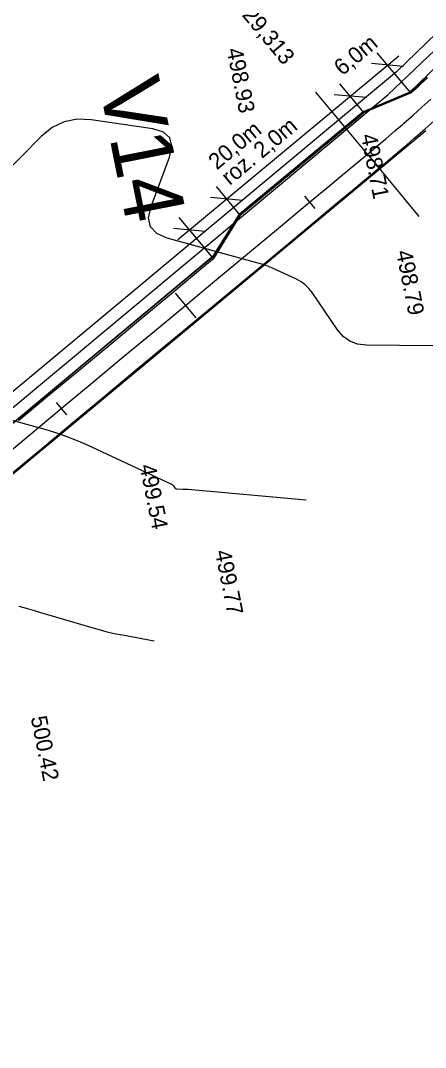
# Model space of a CAD drawing. Extents: x -636600 to -628587, y -1090963 to -1085869.
# Drawn here: x -629581.8 to -629531.6, y -1090525.3 to -1090398 of the extents above; entities that cross this region are included whole.
import ezdxf

# ---------------------------------------------------------------- set-up
doc = ezdxf.new("R2010")
doc.units = 0
for name, color, linetype in [('01_PARCELY_NÁVRH_PC', 7, 'Continuous'), ('03_PC_OBJEKTY_NÁVRH', 7, 'Continuous'), ('06_ÚSES_IP_NAVRH', 7, 'Continuous'), ('Ex_Major Contours', 7, 'Continuous'), ('Ex_Minor Contours', 7, 'Continuous'), ('HEKTOMETRY100', 7, 'Continuous'), ('HEKTOMETRY20', 7, 'Continuous'), ('HL_BODY', 7, 'Continuous'), ('koty_vše', 7, 'Continuous'), ('POLOMERY', 7, 'Continuous'), ('popis', 7, 'Continuous'), ('situace_osa', 7, 'Continuous'), ('situace_těleso', 7, 'Continuous'), ('situace_vozovka', 7, 'Continuous')]:
    doc.layers.add(name, color=color, linetype=linetype)

msp = doc.modelspace()

# ---------------------------------------------------------------- linework, layer by layer
at = {"layer": '01_PARCELY_NÁVRH_PC'}
for points in [[(-629847.27, -1090544.92), (-629662.1, -1090498.53), (-629646.49, -1090493.05), (-629634.26, -1090487.09), (-629615.69, -1090475.35), (-629557.93, -1090427.23), (-629554.65, -1090422.02), (-629539.33, -1090409.32), (-629533.54, -1090406.9), (-629497.76, -1090372.29), (-629488.06, -1090365.85), (-629480.7, -1090362.63), (-629491.44, -1090364.5), (-629499.65, -1090369.94), (-629535.21, -1090404.35), (-629617.45, -1090472.92), (-629635.72, -1090484.47), (-629647.65, -1090490.28), (-629662.97, -1090495.65), (-629847.27, -1090541.82)], [(-629497.76, -1090372.29), (-629533.54, -1090406.9), (-629539.33, -1090409.32), (-629554.65, -1090422.02), (-629557.93, -1090427.23), (-629615.69, -1090475.35), (-629634.26, -1090487.09), (-629646.49, -1090493.05), (-629662.1, -1090498.53), (-629847.27, -1090544.92)], [(-629847.27, -1090550.09), (-629665.92, -1090504.36), (-629648.76, -1090499.35), (-629630.77, -1090490.98), (-629614.22, -1090480.35), (-629531.58, -1090411.65)]]:
    msp.add_lwpolyline(points, dxfattribs=at)
at = {"layer": '06_ÚSES_IP_NAVRH'}
msp.add_lwpolyline([(-629847.27, -1090543.44), (-629818.17, -1090535.98), (-629661.35, -1090496.88), (-629647.18, -1090491.58), (-629635.8, -1090486.34), (-629618.25, -1090475.56), (-629536.23, -1090407.19), (-629498.95, -1090371.68), (-629491.15, -1090365.96)], dxfattribs=at)
at = {"layer": 'Ex_Major Contours'}
msp.add_lwpolyline([(-629582, -1090470.61), (-629581.11, -1090470.85), (-629580.22, -1090471.1), (-629579.33, -1090471.36), (-629578.44, -1090471.62), (-629573.25, -1090473.17), (-629572.23, -1090473.46), (-629571.21, -1090473.72), (-629570.18, -1090473.96), (-629569.14, -1090474.16), (-629565.22, -1090474.89)], dxfattribs=at)
at = {"layer": 'Ex_Minor Contours'}
for points in [[(-629526.62, -1090438.38), (-629538.94, -1090438.25), (-629540.03, -1090438.12), (-629540.99, -1090437.76), (-629541.82, -1090437.16), (-629542.53, -1090436.33), (-629545.65, -1090431.73), (-629546.06, -1090431.21), (-629546.52, -1090430.76), (-629547.04, -1090430.38), (-629547.61, -1090430.06), (-629550.03, -1090428.94), (-629550.64, -1090428.67), (-629551.26, -1090428.43), (-629551.89, -1090428.21), (-629552.53, -1090428.02), (-629563.62, -1090424.98), (-629564.92, -1090424.41), (-629565.69, -1090423.57), (-629565.92, -1090422.45), (-629565.62, -1090421.06), (-629563.34, -1090414.96), (-629563.04, -1090413.6), (-629563.29, -1090412.56), (-629564.08, -1090411.84), (-629565.42, -1090411.44), (-629573.05, -1090410.32), (-629574.79, -1090410.25), (-629576.4, -1090410.57), (-629577.88, -1090411.28), (-629579.23, -1090412.39), (-629589.34, -1090422.64)], [(-629584.09, -1090447.22), (-629578.78, -1090448.67), (-629577.46, -1090449.07), (-629576.17, -1090449.51), (-629574.89, -1090450.01), (-629573.63, -1090450.57), (-629563.09, -1090455.47), (-629563.02, -1090455.51), (-629562.96, -1090455.55), (-629562.91, -1090455.61), (-629562.86, -1090455.67), (-629562.68, -1090455.93), (-629562.63, -1090455.99), (-629562.57, -1090456.03), (-629562.51, -1090456.05), (-629562.43, -1090456.06), (-629561.68, -1090456.07), (-629561.53, -1090456.07), (-629561.37, -1090456.08), (-629561.22, -1090456.09), (-629561.07, -1090456.1), (-629546.41, -1090457.42)]]:
    msp.add_lwpolyline(points, dxfattribs=at)
at = {"layer": 'HEKTOMETRY100'}
msp.add_lwpolyline([(-629562.64, -1090431.78), (-629560.09, -1090434.86)], dxfattribs=at)
at = {"layer": 'HEKTOMETRY20'}
for points in [[(-629546.62, -1090419.77), (-629545.34, -1090421.31)], [(-629577.39, -1090445.33), (-629576.11, -1090446.87)]]:
    msp.add_lwpolyline(points, dxfattribs=at)
at = {"layer": 'HL_BODY'}
msp.add_lwpolyline([(-629538.82, -1090414.59), (-629545.21, -1090406.9)], dxfattribs=at)
at = {"layer": 'POLOMERY'}
msp.add_lwpolyline([(-629538.82, -1090414.59), (-629532.43, -1090422.28)], dxfattribs=at)
at = {"layer": 'popis'}
for points in [[(-629562.3, -1090425.16), (-629534.93, -1090402.39)], [(-629533.44, -1090406.98), (-629537.59, -1090402)], [(-629534.32, -1090403.72), (-629538.3, -1090403.35)], [(-629539.25, -1090409.4), (-629542.21, -1090405.85)], [(-629538.94, -1090407.57), (-629542.92, -1090407.2)], [(-629554.57, -1090422.15), (-629557.53, -1090418.59)], [(-629554.26, -1090420.31), (-629558.24, -1090419.95)], [(-629557.9, -1090427.52), (-629562.14, -1090422.43)], [(-629558.87, -1090424.15), (-629562.85, -1090423.78)]]:
    msp.add_lwpolyline(points, dxfattribs=at)
at = {"layer": 'situace_osa'}
msp.add_lwpolyline([(-629584.44, -1090452.49), (-629580.59, -1090449.3), (-629576.75, -1090446.1), (-629572.9, -1090442.91), (-629569.06, -1090439.71), (-629565.21, -1090436.52), (-629561.36, -1090433.32), (-629557.52, -1090430.12), (-629553.67, -1090426.93), (-629549.83, -1090423.73), (-629545.98, -1090420.54), (-629543.45, -1090418.44), (-629542.14, -1090417.34), (-629538.82, -1090414.59), (-629538.29, -1090414.15), (-629537.67, -1090413.63), (-629536.54, -1090412.67), (-629535.41, -1090411.7), (-629534.48, -1090410.9), (-629534.28, -1090410.73), (-629533.16, -1090409.74), (-629532.05, -1090408.76), (-629530.94, -1090407.76)], dxfattribs=at)
at = {"layer": 'situace_těleso'}
for p, q in [((-629539.33, -1090409.32), (-629533.54, -1090406.9)), ((-629540.48, -1090410.3), (-629541.09, -1090410.8)), ((-629539.33, -1090409.32), (-629540.48, -1090410.3)), ((-629541.6, -1090411.23), (-629544.92, -1090413.98)), ((-629541.09, -1090410.8), (-629541.6, -1090411.23)), ((-629544.92, -1090413.98), (-629546.26, -1090415.08)), ((-629546.26, -1090415.08), (-629548.75, -1090417.21)), ((-629548.75, -1090417.21), (-629552.61, -1090420.36)), ((-629552.61, -1090420.36), (-629554.65, -1090422.02)), ((-629554.65, -1090422.02), (-629557.93, -1090427.23)), ((-629557.93, -1090427.23), (-629558.01, -1090427.36))]:
    msp.add_line(p, q, dxfattribs=at)
for points in [[(-629531.45, -1090405), (-629532.34, -1090405.82), (-629532.53, -1090405.99), (-629533.54, -1090406.9)], [(-629582.96, -1090454.28), (-629579.14, -1090451.04), (-629575.3, -1090447.85), (-629571.43, -1090444.68), (-629567.57, -1090441.5), (-629563.72, -1090438.31), (-629559.88, -1090435.11), (-629556.04, -1090431.91), (-629552.21, -1090428.69), (-629548.39, -1090425.47), (-629544.51, -1090422.31), (-629541.94, -1090420.27), (-629540.64, -1090419.15), (-629537.37, -1090416.33), (-629536.83, -1090415.89), (-629536.21, -1090415.37), (-629535.07, -1090414.4), (-629533.93, -1090413.42), (-629533, -1090412.61), (-629532.79, -1090412.43), (-629531.66, -1090411.44), (-629530.54, -1090410.44)], [(-629558.01, -1090427.36), (-629559.09, -1090428.24), (-629562.94, -1090431.42), (-629566.79, -1090434.61), (-629570.63, -1090437.82), (-629574.46, -1090441.03), (-629578.28, -1090444.25), (-629582.1, -1090447.49)]]:
    msp.add_lwpolyline(points, dxfattribs=at)
at = {"layer": 'situace_vozovka'}
for p, q in [((-629539.25, -1090409.4), (-629533.44, -1090406.98)), ((-629554.57, -1090422.15), (-629557.9, -1090427.52))]:
    msp.add_line(p, q, dxfattribs=at)
for points in [[(-629533.44, -1090406.98), (-629532.45, -1090406.09), (-629532.26, -1090405.92), (-629531.36, -1090405.1)], [(-629583, -1090454.22), (-629579.16, -1090451.03), (-629575.31, -1090447.83), (-629571.46, -1090444.64), (-629567.62, -1090441.44), (-629563.77, -1090438.25), (-629559.93, -1090435.05), (-629556.08, -1090431.86), (-629552.24, -1090428.66), (-629548.39, -1090425.47), (-629544.54, -1090422.27), (-629542.02, -1090420.17), (-629540.7, -1090419.08), (-629537.38, -1090416.32), (-629536.85, -1090415.88), (-629536.23, -1090415.36), (-629535.08, -1090414.38), (-629533.94, -1090413.41), (-629533.01, -1090412.6), (-629532.8, -1090412.42), (-629531.67, -1090411.43), (-629530.55, -1090410.43)], [(-629554.57, -1090422.15), (-629541.53, -1090411.32), (-629541.01, -1090410.89), (-629540.41, -1090410.38), (-629539.29, -1090409.43), (-629539.25, -1090409.4)], [(-629582.03, -1090447.56), (-629578.19, -1090444.37), (-629574.34, -1090441.17), (-629570.49, -1090437.98), (-629566.65, -1090434.78), (-629562.8, -1090431.59), (-629558.96, -1090428.39), (-629557.9, -1090427.52)]]:
    msp.add_lwpolyline(points, dxfattribs=at)

# ---------------------------------------------------------------- texts
at = {"layer": '03_PC_OBJEKTY_NÁVRH'}
msp.add_text('V14', height=7.5, rotation=281.2114, dxfattribs=at).set_placement((-629572.08, -1090405.93))
at = {"layer": 'HL_BODY'}
msp.add_text('TK1+029,313', height=2, rotation=309.7191, dxfattribs=at).set_placement((-629559.51, -1090391.24))
at = {"layer": 'koty_vše'}
for s, p in [('498.93', (-629556.26, -1090401.6)), ('498.71', (-629539.63, -1090412.24)), ('498.79', (-629535.27, -1090426.66)), ('499.54', (-629567.04, -1090453.19)), ('499.77', (-629557.71, -1090463.81)), ('500.42', (-629580.54, -1090484.38))]:
    msp.add_text(s, height=2, rotation=281.2114, dxfattribs=at).set_placement(p)
at = {"layer": 'popis'}
for s, p in [('6,0m', (-629541.92, -1090404.93)), ('roz. 2,0m', (-629555.88, -1090418.52)), ('20,0m', (-629557.47, -1090416.6))]:
    msp.add_text(s, height=2, rotation=39.7638, dxfattribs=at).set_placement(p)

doc.saveas('drawing.dxf')
